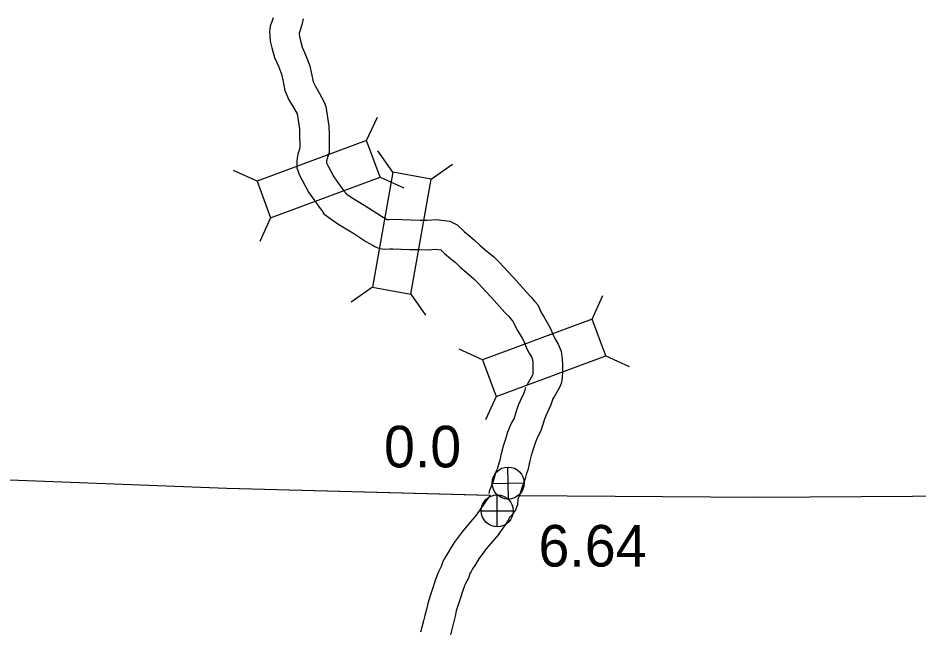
# Model space of a CAD drawing. Extents: x -939622 to -934245, y 1383184 to 1385301.
# Drawn here: x -935330.94 to -935303.48, y 1384161.71 to 1384180.35 of the extents above; entities that cross this region are included whole.
import ezdxf

# ---------------------------------------------------------------- set-up
doc = ezdxf.new("R2010")
doc.units = 0
for name, color, linetype in [('10', 7, 'Continuous'), ('2', 7, 'Continuous'), ('20', 7, 'Continuous'), ('25', 7, 'Continuous'), ('26', 7, 'Continuous'), ('Level 10', 7, 'Continuous'), ('Level 2', 7, 'Continuous'), ('Level 25', 7, 'Continuous'), ('Level 26', 7, 'Continuous')]:
    doc.layers.add(name, color=color, linetype=linetype)

msp = doc.modelspace()

# ---------------------------------------------------------------- linework, layer by layer
at = {"layer": '10'}
for points in [[(-935323.154, 1384180.353), (-935323.182, 1384180.263), (-935323.25, 1384180.101), (-935323.263, 1384179.941), (-935323.262, 1384179.815), (-935323.245, 1384179.649), (-935323.199, 1384179.439), (-935323.116, 1384179.151), (-935322.995, 1384178.881), (-935322.9, 1384178.635), (-935322.864, 1384178.465), (-935322.796, 1384178.135), (-935322.676, 1384177.857), (-935322.531, 1384177.624), (-935322.426, 1384177.424), (-935322.356, 1384176.968), (-935322.35, 1384176.746), (-935322.345, 1384176.473), (-935322.346, 1384176.382), (-935322.354, 1384176.356), (-935322.385, 1384176.26), (-935322.405, 1384176.2), (-935322.424, 1384176.074), (-935322.432, 1384175.982), (-935322.437, 1384175.776), (-935322.353, 1384175.556), (-935322.273, 1384175.406), (-935322.077, 1384175.036), (-935321.896, 1384174.781), (-935321.725, 1384174.542), (-935321.668, 1384174.473), (-935321.61, 1384174.376), (-935321.457, 1384174.261), (-935321.183, 1384174.071), (-935320.72, 1384173.797), (-935320.326, 1384173.537), (-935320.109, 1384173.41), (-935320.057, 1384173.384), (-935319.908, 1384173.317), (-935319.748, 1384173.303), (-935319.596, 1384173.304), (-935319.506, 1384173.31), (-935319.251, 1384173.303), (-935318.989, 1384173.289), (-935318.681, 1384173.284), (-935318.431, 1384173.282), (-935318.203, 1384173.297), (-935318.043, 1384173.276), (-935317.924, 1384173.167), (-935317.735, 1384173.002), (-935317.605, 1384172.897), (-935317.449, 1384172.751), (-935317.265, 1384172.594), (-935317.03, 1384172.396), (-935316.896, 1384172.263), (-935316.654, 1384172.001), (-935316.49, 1384171.824), (-935316.082, 1384171.37), (-935315.975, 1384171.253), (-935315.865, 1384171.117), (-935315.835, 1384171.085), (-935315.77, 1384170.948), (-935315.7, 1384170.815), (-935315.563, 1384170.578), (-935315.51, 1384170.491), (-935315.411, 1384170.259), (-935315.347, 1384170.129), (-935315.263, 1384169.996), (-935315.249, 1384169.958), (-935315.235, 1384169.861), (-935315.232, 1384169.753), (-935315.231, 1384169.644), (-935315.231, 1384169.601), (-935315.237, 1384169.47), (-935315.24, 1384169.453), (-935315.414, 1384169.144)], [(-935322.245, 1384180.328), (-935322.277, 1384180.14), (-935322.337, 1384179.952), (-935322.363, 1384179.89), (-935322.362, 1384179.865), (-935322.355, 1384179.791), (-935322.326, 1384179.659), (-935322.269, 1384179.461), (-935322.164, 1384179.227), (-935322.034, 1384178.891), (-935321.983, 1384178.647), (-935321.933, 1384178.407), (-935321.877, 1384178.277), (-935321.749, 1384178.072), (-935321.596, 1384177.781), (-935321.55, 1384177.65), (-935321.458, 1384177.049), (-935321.45, 1384176.766), (-935321.445, 1384176.474), (-935321.448, 1384176.246), (-935321.494, 1384176.092), (-935321.526, 1384175.989), (-935321.53, 1384175.965), (-935321.533, 1384175.932), (-935321.532, 1384175.93), (-935321.478, 1384175.828), (-935321.309, 1384175.509), (-935321.163, 1384175.303), (-935321.013, 1384175.093), (-935320.931, 1384174.994), (-935320.928, 1384174.99), (-935320.697, 1384174.829), (-935320.242, 1384174.561), (-935319.85, 1384174.302), (-935319.682, 1384174.203), (-935319.628, 1384174.203), (-935319.525, 1384174.21), (-935319.215, 1384174.202), (-935318.958, 1384174.189), (-935318.671, 1384174.184), (-935318.457, 1384174.182), (-935318.173, 1384174.201), (-935317.77, 1384174.148), (-935317.545, 1384174.04), (-935317.324, 1384173.837), (-935317.156, 1384173.691), (-935317.014, 1384173.576), (-935316.85, 1384173.423), (-935316.683, 1384173.281), (-935316.423, 1384173.061), (-935316.248, 1384172.889), (-935315.993, 1384172.612), (-935315.825, 1384172.431), (-935315.415, 1384171.975), (-935315.293, 1384171.841), (-935315.184, 1384171.707), (-935315.081, 1384171.596), (-935314.964, 1384171.349), (-935314.912, 1384171.249), (-935314.788, 1384171.036), (-935314.707, 1384170.902), (-935314.593, 1384170.636), (-935314.56, 1384170.568), (-935314.455, 1384170.402), (-935314.372, 1384170.188), (-935314.336, 1384169.937), (-935314.332, 1384169.768), (-935314.331, 1384169.649), (-935314.331, 1384169.583), (-935314.341, 1384169.36), (-935314.373, 1384169.203), (-935314.421, 1384169.074), (-935314.629, 1384168.704)], [(-935316.56, 1384165.843), (-935316.542, 1384165.941), (-935316.437, 1384166.225), (-935316.402, 1384166.331), (-935316.347, 1384166.509), (-935316.309, 1384166.6), (-935316.291, 1384166.662), (-935316.259, 1384166.781), (-935316.227, 1384166.862), (-935316.219, 1384166.901), (-935316.203, 1384167.021), (-935316.128, 1384167.295), (-935316.071, 1384167.476), (-935315.991, 1384167.728), (-935315.89, 1384167.969), (-935315.805, 1384168.119), (-935315.72, 1384168.395), (-935315.661, 1384168.567), (-935315.586, 1384168.719), (-935315.509, 1384168.89), (-935315.458, 1384169.039), (-935315.445, 1384169.076)], [(-935315.643, 1384165.778), (-935315.587, 1384165.928), (-935315.545, 1384166.057), (-935315.499, 1384166.203), (-935315.46, 1384166.3), (-935315.425, 1384166.418), (-935315.403, 1384166.498), (-935315.364, 1384166.598), (-935315.332, 1384166.744), (-935315.318, 1384166.841), (-935315.263, 1384167.043), (-935315.213, 1384167.205), (-935315.146, 1384167.416), (-935315.08, 1384167.572), (-935314.974, 1384167.76), (-935314.864, 1384168.116), (-935314.828, 1384168.221), (-935314.772, 1384168.335), (-935314.67, 1384168.56), (-935314.608, 1384168.742), (-935314.598, 1384168.772)]]:
    msp.add_lwpolyline(points, dxfattribs=at)
at = {"layer": '2'}
for points in [[(-935357.567, 1384166.234), (-935356.491, 1384166.231), (-935348.495, 1384166.304), (-935340.477, 1384166.29), (-935332.522, 1384166.306), (-935324.571, 1384166.009), (-935316.562, 1384165.792)], [(-935315.643, 1384165.783), (-935308.35, 1384165.73), (-935302.078, 1384165.768)]]:
    msp.add_lwpolyline(points, dxfattribs=at)
at = {"layer": '20'}
for p, q in [((-935320.306, 1384176.609), (-935319.975, 1384177.329)), ((-935319.504, 1384175.646), (-935319.957, 1384176.296)), ((-935318.334, 1384175.438), (-935317.685, 1384175.891)), ((-935323.647, 1384175.369), (-935324.367, 1384175.699)), ((-935319.892, 1384175.495), (-935319.173, 1384175.165)), ((-935323.234, 1384174.255), (-935323.564, 1384173.536)), ((-935320.129, 1384172.138), (-935320.779, 1384171.685)), ((-935318.96, 1384171.929), (-935318.506, 1384171.28)), ((-935313.422, 1384171.16), (-935313.092, 1384171.88)), ((-935316.764, 1384169.921), (-935317.483, 1384170.251)), ((-935313.009, 1384170.046), (-935312.289, 1384169.716)), ((-935316.35, 1384168.807), (-935316.681, 1384168.087))]:
    msp.add_line(p, q, dxfattribs=at)
for points in [[(-935323.234, 1384174.255), (-935319.892, 1384175.495), (-935320.306, 1384176.609), (-935323.647, 1384175.369)], [(-935318.96, 1384171.929), (-935318.334, 1384175.438), (-935319.504, 1384175.646), (-935320.129, 1384172.138)], [(-935316.35, 1384168.807), (-935313.009, 1384170.046), (-935313.422, 1384171.16), (-935316.764, 1384169.921)]]:
    msp.add_lwpolyline(points, close=True, dxfattribs=at)
at = {"layer": '26'}
for p, q in [((-935315.974, 1384165.673), (-935315.997, 1384166.649)), ((-935316.474, 1384166.15), (-935315.497, 1384166.172))]:
    msp.add_line(p, q, dxfattribs=at)
msp.add_circle((-935315.986, 1384166.161), 0.488, dxfattribs=at)
at = {"layer": 'Level 10'}
for points in [[(-935316.531, 1384165.791), (-935316.959, 1384165.184)], [(-935316.274, 1384164.601), (-935316.06, 1384164.9), (-935315.975, 1384165.024), (-935315.943, 1384165.104), (-935315.915, 1384165.141), (-935315.855, 1384165.198), (-935315.764, 1384165.324), (-935315.693, 1384165.508), (-935315.681, 1384165.649), (-935315.671, 1384165.701), (-935315.641, 1384165.783)], [(-935316.959, 1384165.184), (-935317.348, 1384164.728), (-935317.423, 1384164.634), (-935317.635, 1384164.345), (-935317.772, 1384164.115), (-935317.836, 1384164.015), (-935317.899, 1384163.91), (-935317.977, 1384163.767), (-935318.03, 1384163.614), (-935318.111, 1384163.456), (-935318.207, 1384163.223), (-935318.297, 1384162.932), (-935318.366, 1384162.722), (-935318.441, 1384162.488), (-935318.476, 1384162.302), (-935318.524, 1384162.121), (-935318.566, 1384161.956), (-935318.616, 1384161.766), (-935318.66, 1384161.607)], [(-935316.274, 1384164.601), (-935316.655, 1384164.154), (-935316.708, 1384164.087), (-935316.883, 1384163.848), (-935317.006, 1384163.642), (-935317.071, 1384163.541), (-935317.119, 1384163.461), (-935317.151, 1384163.401), (-935317.2, 1384163.261), (-935317.293, 1384163.079), (-935317.359, 1384162.918), (-935317.44, 1384162.659), (-935317.51, 1384162.444), (-935317.567, 1384162.266), (-935317.598, 1384162.104), (-935317.652, 1384161.896), (-935317.694, 1384161.731), (-935317.747, 1384161.532)]]:
    msp.add_lwpolyline(points, dxfattribs=at)
at = {"layer": 'Level 2'}
for points in [[(-935357.567, 1384166.234), (-935356.491, 1384166.231), (-935348.495, 1384166.304), (-935340.477, 1384166.29), (-935332.522, 1384166.306), (-935324.571, 1384166.009), (-935316.531, 1384165.791)], [(-935315.641, 1384165.783), (-935308.35, 1384165.73), (-935302.078, 1384165.768)]]:
    msp.add_lwpolyline(points, dxfattribs=at)
at = {"layer": 'Level 26'}
for p, q in [((-935316.318, 1384164.826), (-935316.318, 1384165.801)), ((-935316.805, 1384165.314), (-935315.83, 1384165.314))]:
    msp.add_line(p, q, dxfattribs=at)
msp.add_circle((-935316.318, 1384165.314), 0.487, dxfattribs=at)

# ---------------------------------------------------------------- texts
at = {"layer": '25'}
msp.add_text('0.0', height=1.2672, dxfattribs=at).set_placement((-935319.774, 1384166.641))
at = {"layer": 'Level 25'}
msp.add_text('6.64', height=1.2672, dxfattribs=at).set_placement((-935315.06, 1384163.614))

doc.saveas('drawing.dxf')
